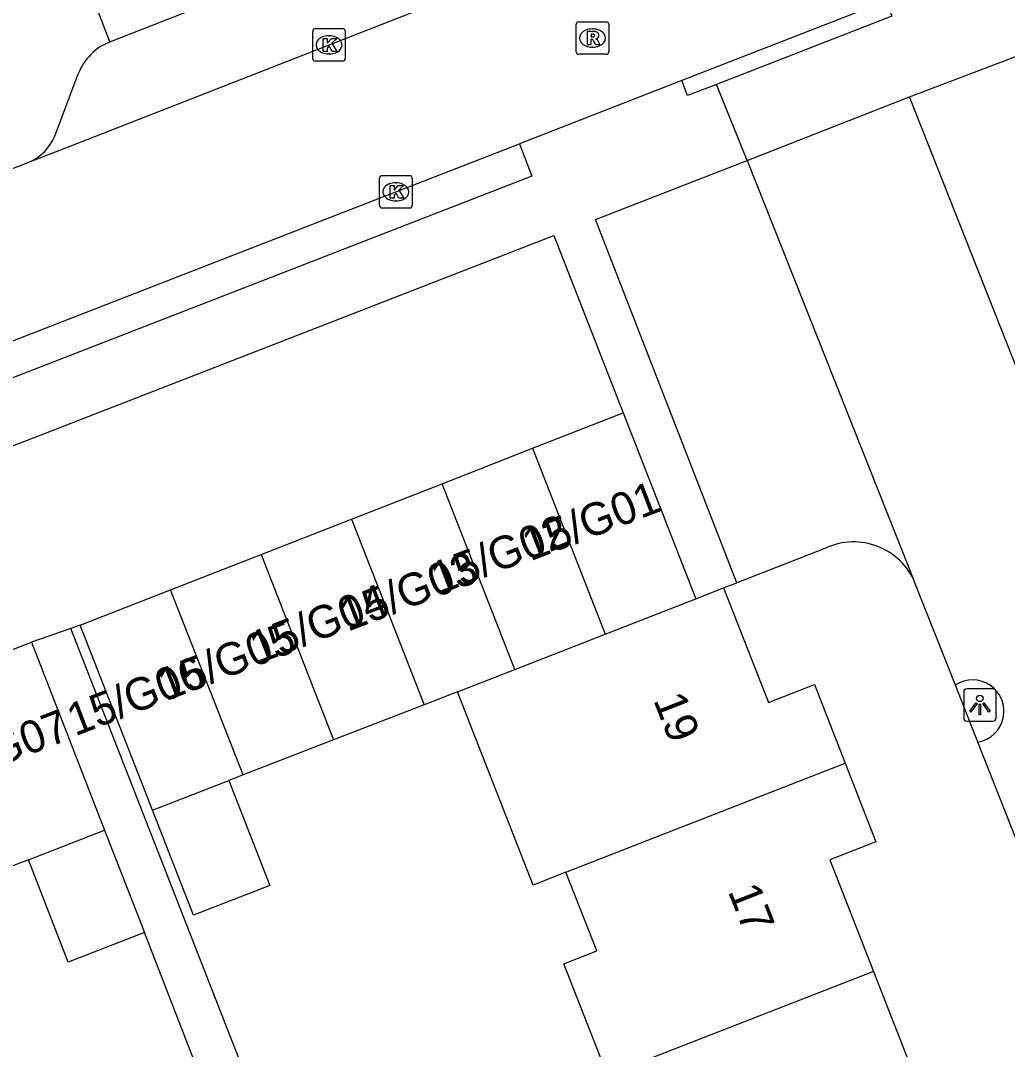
# Model space of a CAD drawing. Extents: x 159689 to 160786, y 387323 to 388339.
# Drawn here: x 160002.84 to 160033.25, y 387832.23 to 387863.94 of the extents above; entities that cross this region are included whole.
import ezdxf

# ---------------------------------------------------------------- set-up
doc = ezdxf.new("R2010")
doc.units = 0
for name, color, linetype in [('IMGEO_Kolk', 7, 'Continuous'), ('IMGEO_Lichtpunt', 7, 'Continuous'), ('IMGEO_Pand', 7, 'Continuous'), ('IMGEO_Pand_nummerreeks', 7, 'Continuous'), ('IMGEO_Parkeervlak_open', 7, 'Continuous'), ('IMGEO_Rijbaan_lokaal_open', 7, 'Continuous'), ('IMGEO_Rioolput', 7, 'Continuous'), ('IMGEO_Verkeerseiland_open', 7, 'Continuous'), ('IMGEO_Voetpad_open', 7, 'Continuous'), ('IMGEO_Woonerf_open', 7, 'Continuous')]:
    doc.layers.add(name, color=color, linetype=linetype)

msp = doc.modelspace()

# ---------------------------------------------------------------- linework, layer by layer
at = {"layer": 'IMGEO_Kolk'}
for p, q in [((160011.918, 387863.693), (160012.77, 387863.693)), ((160011.843, 387862.767), (160011.843, 387863.619)), ((160012.331, 387863.473), (160012.356, 387863.473)), ((160012.844, 387863.619), (160012.844, 387862.767)), ((160012.354, 387862.913), (160012.329, 387862.913)), ((160012.77, 387862.693), (160011.918, 387862.693)), ((160013.904, 387858.237), (160013.904, 387859.089)), ((160013.979, 387859.163), (160014.831, 387859.163)), ((160014.392, 387858.943), (160014.417, 387858.943)), ((160014.905, 387859.089), (160014.905, 387858.237)), ((160014.415, 387858.383), (160014.39, 387858.383)), ((160014.831, 387858.163), (160013.979, 387858.163))]:
    msp.add_line(p, q, dxfattribs=at)
for points in [[(160011.918, 387863.693), (160012.77, 387863.693)], [(160011.843, 387862.767), (160011.843, 387863.619)], [(160012.164, 387863.393), (160012.287, 387863.393), (160012.287, 387863.242), (160012.417, 387863.393), (160012.581, 387863.393), (160012.435, 387863.242), (160012.588, 387862.993), (160012.436, 387862.993), (160012.351, 387863.157), (160012.287, 387863.09), (160012.287, 387862.993), (160012.164, 387862.993), (160012.164, 387863.393)], [(160012.844, 387863.619), (160012.844, 387862.767)], [(160012.77, 387862.693), (160011.918, 387862.693)], [(160013.904, 387858.237), (160013.904, 387859.089)], [(160013.979, 387859.163), (160014.831, 387859.163)], [(160014.905, 387859.089), (160014.905, 387858.237)], [(160014.225, 387858.863), (160014.348, 387858.863), (160014.348, 387858.712), (160014.478, 387858.863), (160014.642, 387858.863), (160014.496, 387858.712), (160014.649, 387858.463), (160014.497, 387858.463), (160014.412, 387858.627), (160014.348, 387858.56), (160014.348, 387858.463), (160014.225, 387858.463), (160014.225, 387858.863)], [(160014.831, 387858.163), (160013.979, 387858.163)]]:
    msp.add_lwpolyline(points, dxfattribs=at)
for centre, start, end in [((160011.92, 387863.617), 91.552, 178.448), ((160011.92, 387863.617), 91.552, 178.448), ((160012.768, 387863.617), 1.552, 88.448), ((160012.768, 387863.617), 1.552, 88.448), ((160011.92, 387862.769), 181.552, 268.448), ((160011.92, 387862.769), 181.552, 268.448), ((160012.768, 387862.769), 271.552, 358.448), ((160012.768, 387862.769), 271.552, 358.448), ((160013.981, 387859.087), 91.552, 178.448), ((160013.981, 387859.087), 91.552, 178.448), ((160014.829, 387859.087), 1.552, 88.448), ((160014.829, 387859.087), 1.552, 88.448), ((160013.981, 387858.239), 181.552, 268.448), ((160013.981, 387858.239), 181.552, 268.448), ((160014.829, 387858.239), 271.552, 358.448), ((160014.829, 387858.239), 271.552, 358.448)]:
    msp.add_arc(centre, 0.0765, start, end, dxfattribs=at)
for centre, major_axis, ratio, start_param, end_param in [((160012.33, 387863.193), (-0.387, 0.002), 0.722429, 4.712389, 7.853982), ((160012.355, 387863.193), (-0.39, 0.002), 0.717154, 1.570796, 4.712389), ((160014.391, 387858.663), (-0.387, 0.002), 0.722429, 4.712389, 7.853982), ((160014.416, 387858.663), (-0.39, 0.002), 0.717154, 1.570796, 4.712389)]:
    msp.add_ellipse(centre, major_axis=major_axis, ratio=ratio, start_param=start_param, end_param=end_param, dxfattribs=at)
at = {"layer": 'IMGEO_Lichtpunt'}
for p, q in [((160031.903, 387843.251), (160031.903, 387842.444)), ((160031.903, 387843.251), (160031.903, 387842.444)), ((160032.805, 387843.346), (160031.997, 387843.346)), ((160032.805, 387843.346), (160031.997, 387843.346)), ((160032.899, 387842.444), (160032.899, 387843.251)), ((160032.899, 387842.444), (160032.899, 387843.251)), ((160031.997, 387842.35), (160032.805, 387842.35)), ((160031.997, 387842.35), (160032.805, 387842.35))]:
    msp.add_line(p, q, dxfattribs=at)
for points in [[(160032.277, 387842.915), (160032.316, 387842.887), (160032.128, 387842.625), (160032.09, 387842.652), (160032.277, 387842.915)], [(160032.379, 387842.867), (160032.426, 387842.867), (160032.426, 387842.545), (160032.379, 387842.545), (160032.379, 387842.867)], [(160032.489, 387842.887), (160032.527, 387842.914), (160032.714, 387842.652), (160032.675, 387842.624), (160032.489, 387842.887)]]:
    msp.add_lwpolyline(points, dxfattribs=at)
msp.add_circle((160032.402, 387843.049), 0.0994, dxfattribs=at)
for centre, start, end in [((160031.997, 387843.251), 90, 180), ((160031.997, 387843.251), 90, 180), ((160032.805, 387843.251), 0, 90), ((160032.805, 387843.251), 0, 90), ((160031.997, 387842.444), 180, 270), ((160031.997, 387842.444), 180, 270), ((160032.805, 387842.444), 270, 0), ((160032.805, 387842.444), 270, 360)]:
    msp.add_arc(centre, 0.0946, start, end, dxfattribs=at)
at = {"layer": 'IMGEO_Pand'}
for points in [[(160018.616, 387850.757), (160021.405, 387851.848)], [(160021.405, 387851.848), (160023.646, 387846.12)], [(160015.828, 387849.666), (160018.616, 387850.757)], [(160018.616, 387850.757), (160020.857, 387845.031)], [(160013.04, 387848.576), (160015.828, 387849.666)], [(160018.068, 387843.941), (160015.828, 387849.666)], [(160010.251, 387847.485), (160013.04, 387848.576)], [(160013.04, 387848.576), (160015.278, 387842.854)], [(160007.462, 387846.394), (160010.251, 387847.485)], [(160010.251, 387847.485), (160012.486, 387841.772)], [(160004.674, 387845.303), (160007.462, 387846.394)], [(160009.694, 387840.689), (160007.462, 387846.394)], [(160023.646, 387846.12), (160024.501, 387846.454)], [(160024.501, 387846.454), (160025.884, 387842.919), (160027.305, 387843.474), (160028.252, 387841.052)], [(160020.857, 387845.031), (160023.646, 387846.12)], [(160006.905, 387839.6), (160004.674, 387845.303)], [(160018.068, 387843.941), (160020.857, 387845.031)], [(160000.344, 387843.68), (160003.174, 387844.781)], [(160003.174, 387844.781), (160005.429, 387838.99)], [(160016.303, 387843.252), (160018.068, 387843.941)], [(160016.303, 387843.252), (160015.278, 387842.854)], [(160019.646, 387837.691), (160018.633, 387837.295), (160016.303, 387843.252)], [(160015.278, 387842.854), (160012.486, 387841.772)], [(160012.486, 387841.772), (160009.694, 387840.689)], [(160019.646, 387837.691), (160028.252, 387841.052)], [(160028.252, 387841.052), (160029.199, 387838.632), (160027.774, 387838.075), (160029.121, 387834.632)], [(160009.694, 387840.689), (160009.252, 387840.518)], [(160009.252, 387840.518), (160010.519, 387837.282), (160008.172, 387836.363), (160006.905, 387839.6)], [(160006.905, 387839.6), (160009.252, 387840.518)], [(160003.08, 387838.076), (160005.429, 387838.99)], [(160005.429, 387838.99), (160006.657, 387835.835)], [(160003.08, 387838.076), (160002.597, 387837.888)], [(160006.657, 387835.835), (160004.309, 387834.921), (160003.08, 387838.076)], [(160020.927, 387831.432), (160019.582, 387834.87), (160020.595, 387835.266), (160019.646, 387837.691)], [(160029.121, 387834.632), (160020.927, 387831.432)], [(160029.121, 387834.632), (160030.467, 387831.191), (160031.859, 387831.736), (160032.814, 387829.295)]]:
    msp.add_lwpolyline(points, dxfattribs=at)
at = {"layer": 'IMGEO_Parkeervlak_open'}
for points in [[(160035.468, 387848.337), (160030.234, 387861.596)], [(160025.23, 387859.629), (160030.361, 387846.712)], [(160027.57, 387847.646), (160024.913, 387846.614)], [(160004.674, 387845.303), (160004.383, 387845.202)]]:
    msp.add_lwpolyline(points, dxfattribs=at)
msp.add_arc((160028.508, 387845.811), 2.061, 25.9319, 117.0628, dxfattribs=at)
at = {"layer": 'IMGEO_Rijbaan_lokaal_open'}
for points in [[(160003.091, 387859.574), (160004.237, 387860.02), (160057.495, 387880.852), (160105.478, 387899.569), (160118.168, 387904.562)], [(160029.506, 387864.544), (160023.216, 387862.094)], [(160023.216, 387862.094), (160018.212, 387860.145)], [(159982.917, 387846.434), (160000, 387853.068), (160013.528, 387858.321), (160018.212, 387860.145)], [(159981.294, 387851.087), (160000, 387858.37), (160003.091, 387859.574)]]:
    msp.add_lwpolyline(points, dxfattribs=at)
at = {"layer": 'IMGEO_Rioolput'}
for p, q in [((160019.963, 387862.977), (160019.963, 387863.829)), ((160020.038, 387863.903), (160020.89, 387863.903)), ((160020.451, 387863.683), (160020.476, 387863.683)), ((160020.964, 387863.829), (160020.964, 387862.977)), ((160020.474, 387863.123), (160020.449, 387863.123)), ((160020.89, 387862.903), (160020.038, 387862.903))]:
    msp.add_line(p, q, dxfattribs=at)
for points in [[(160019.963, 387862.977), (160019.963, 387863.829)], [(160020.038, 387863.903), (160020.89, 387863.903)], [(160020.964, 387863.829), (160020.964, 387862.977)], [(160020.552, 387863.601), (160020.3, 387863.603), (160020.3, 387863.203)], [(160020.3, 387863.203), (160020.424, 387863.203), (160020.424, 387863.365), (160020.435, 387863.365)], [(160020.478, 387863.522), (160020.424, 387863.522), (160020.424, 387863.441)], [(160020.424, 387863.441), (160020.476, 387863.441)], [(160020.482, 387863.336), (160020.553, 387863.203), (160020.693, 387863.203), (160020.628, 387863.329)], [(160020.89, 387862.903), (160020.038, 387862.903)]]:
    msp.add_lwpolyline(points, dxfattribs=at)
for centre, radius, start, end in [((160020.04, 387863.827), 0.0765, 91.552, 178.448), ((160020.04, 387863.827), 0.0765, 91.552, 178.448), ((160020.888, 387863.827), 0.0765, 1.552, 88.448), ((160020.888, 387863.827), 0.0765, 1.552, 88.448), ((160020.434, 387863.312), 0.0533, 26.0293, 88.6989), ((160020.46, 387863.63), 0.19, 274.7715, 282.9687), ((160020.484, 387863.426), 0.0964, 77.0061, 93.1865), ((160020.498, 387863.483), 0.0378, 276.6634, 79.6772), ((160020.551, 387863.491), 0.109, 350.3612, 89.416), ((160020.549, 387863.491), 0.112, 277.5842, 350.9817), ((160020.533, 387863.276), 0.108, 29.5134, 73.7905), ((160020.04, 387862.979), 0.0765, 181.552, 268.448), ((160020.04, 387862.979), 0.0765, 181.552, 268.448), ((160020.888, 387862.979), 0.0765, 271.552, 358.448), ((160020.888, 387862.979), 0.0765, 271.552, 358.448)]:
    msp.add_arc(centre, radius, start, end, dxfattribs=at)
for centre, major_axis, ratio, start_param, end_param in [((160020.45, 387863.403), (-0.387, 0.002), 0.722429, 4.712389, 7.853982), ((160020.475, 387863.403), (-0.39, 0.002), 0.717154, 1.570796, 4.712389)]:
    msp.add_ellipse(centre, major_axis=major_axis, ratio=ratio, start_param=start_param, end_param=end_param, dxfattribs=at)
at = {"layer": 'IMGEO_Verkeerseiland_open'}
msp.add_lwpolyline([(160032.341, 387841.701), (160031.649, 387843.458)], dxfattribs=at)
at = {"layer": 'IMGEO_Voetpad_open'}
for points in [[(160005.588, 387863.282), (160056.569, 387883.223), (160104.557, 387901.943), (160114.064, 387905.61)], [(160005.588, 387863.282), (160005.14, 387864.473)], [(160029.506, 387864.544), (160029.686, 387864.078), (160024.281, 387861.973)], [(160030.234, 387861.596), (160034.966, 387863.392), (160040.087, 387850.124)], [(160003.893, 387860.384), (160004.617, 387862.3)], [(160024.281, 387861.973), (160023.396, 387861.628), (160023.216, 387862.094)], [(160025.23, 387859.629), (160024.281, 387861.973)], [(160025.23, 387859.629), (160030.234, 387861.596)], [(160018.212, 387860.145), (160018.599, 387859.148), (159983.304, 387845.437), (159982.917, 387846.434)], [(160024.913, 387846.614), (160020.554, 387857.813), (160025.23, 387859.629)], [(159986.193, 387838.174), (159984.066, 387843.64), (160000, 387849.829), (160019.276, 387857.317), (160021.405, 387851.848)], [(160024.501, 387846.454), (160024.913, 387846.614)], [(160004.383, 387845.202), (160003.174, 387844.781)], [(160010.006, 387830.831), (160004.383, 387845.202)], [(160008.78, 387830.348), (160006.657, 387835.835)]]:
    msp.add_lwpolyline(points, dxfattribs=at)
for centre, radius, start, end in [((160006.206, 387861.7), 1.698, 111.3294, 159.316), ((160002.492, 387860.969), 1.518, 293.2391, 337.3296)]:
    msp.add_arc(centre, radius, start, end, dxfattribs=at)
at = {"layer": 'IMGEO_Woonerf_open'}
for points in [[(160031.649, 387843.458), (160030.361, 387846.712)], [(160036.223, 387831.825), (160034.371, 387836.549), (160032.341, 387841.701)]]:
    msp.add_lwpolyline(points, dxfattribs=at)
msp.add_arc((160032.182, 387842.653), 0.965, 279.4868, 123.5075, dxfattribs=at)

# ---------------------------------------------------------------- texts
at = {"layer": 'IMGEO_Pand_nummerreeks'}
for s, rotation, p in [('15/G01', 21.0733, (160018.547, 387847.269)), ('15/G02', 21.0733, (160015.731, 387846.242)), ('15/G03', 21.0733, (160012.919, 387845.099)), ('15/G04', 21.0733, (160010.15, 387844.101)), ('15/G05', 21.0733, (160007.308, 387842.955)), ('15/G06', 21.0733, (160004.518, 387841.876)), ('19', 291.3367, (160022.33, 387842.999)), ('15/G07', 21.0733, (160000.334, 387840.235)), ('17', 291.3367, (160024.631, 387837.107))]:
    msp.add_text(s, height=1, rotation=rotation, dxfattribs=at).set_placement(p)

doc.saveas('drawing.dxf')
